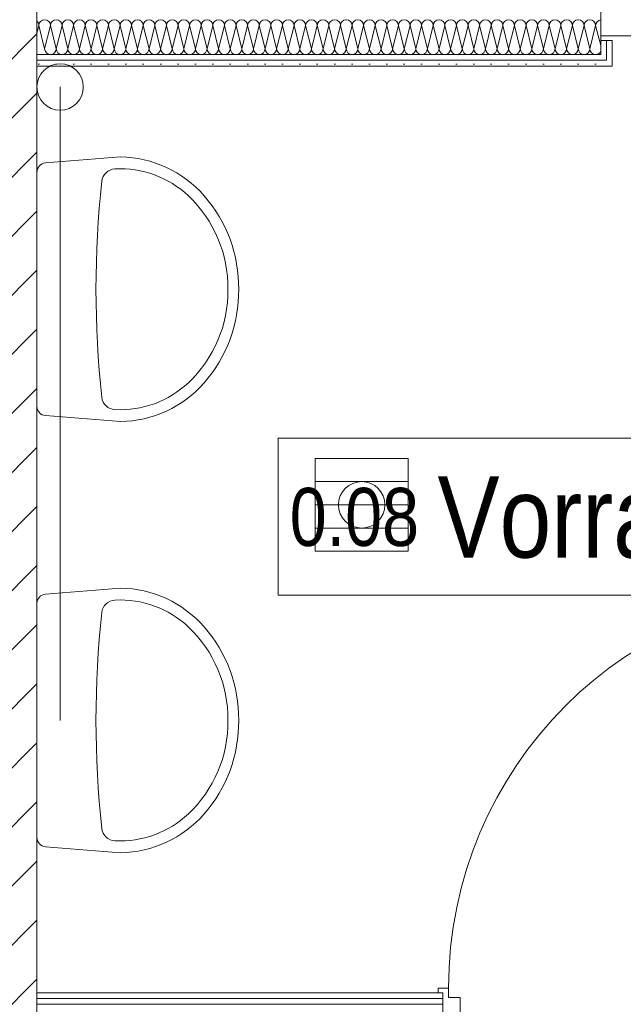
# Model space of a CAD drawing. Header units: metres. Extents: x -79 to 740, y -195 to 69.
# Tile 269 of 306: x 29.85 to 31.15, y 48.41 to 50.53. Entities that reach past the tile are written whole.
import ezdxf

# ---------------------------------------------------------------- set-up
doc = ezdxf.new("R2010")
doc.units = ezdxf.units.M
doc.header["$MEASUREMENT"] = 0
for name, color, linetype in [('10 Wand außen', 7, 'Continuous'), ('10 Wand innen', 7, 'Continuous'), ('50 Möblierung', 7, 'Continuous'), ('50 Sanitäreinrichtung', 7, 'Continuous'), ('70 Entwässerung_Schmutzwasser', 7, 'Continuous'), ('80 Raum 50stel', 7, 'Continuous')]:
    doc.layers.add(name, color=color, linetype=linetype)
doc.styles.add('ERSTELLTER_STIL_2', font='ARIALN.TTF')
pattern_1 = [(0, (0, 0), (0, 0.0375), [0, -0.0375])]

# ---------------------------------------------------------------- blocks, each defined once
blk = doc.blocks.new('*X41')
at = {"layer": '10 Wand innen', "color": 250, "linetype": 'Continuous', "lineweight": 18, "true_color": 0x1f1f1f}
for p, q in [((29.8833, 50.504), (29.8875, 50.5207)), ((29.9, 50.4707), (29.8875, 50.5207)), ((29.9, 50.4707), (29.9125, 50.5207)), ((29.925, 50.4707), (29.9125, 50.5207)), ((29.925, 50.4707), (29.9375, 50.5207)), ((29.95, 50.4707), (29.9375, 50.5207)), ((29.95, 50.4707), (29.9625, 50.5207)), ((29.975, 50.4707), (29.9625, 50.5207)), ((29.975, 50.4707), (29.9875, 50.5207)), ((30, 50.4707), (29.9875, 50.5207)), ((30, 50.4707), (30.0125, 50.5207)), ((30.025, 50.4707), (30.0125, 50.5207)), ((30.025, 50.4707), (30.0375, 50.5207)), ((30.05, 50.4707), (30.0375, 50.5207)), ((30.05, 50.4707), (30.0625, 50.5207)), ((30.075, 50.4707), (30.0625, 50.5207)), ((30.075, 50.4707), (30.0875, 50.5207)), ((30.1, 50.4707), (30.0875, 50.5207)), ((30.1, 50.4707), (30.1125, 50.5207)), ((30.125, 50.4707), (30.1125, 50.5207)), ((30.125, 50.4707), (30.1375, 50.5207)), ((30.15, 50.4707), (30.1375, 50.5207)), ((30.15, 50.4707), (30.1625, 50.5207)), ((30.175, 50.4707), (30.1625, 50.5207)), ((30.175, 50.4707), (30.1875, 50.5207)), ((30.2, 50.4707), (30.1875, 50.5207)), ((30.2, 50.4707), (30.2125, 50.5207)), ((30.225, 50.4707), (30.2125, 50.5207)), ((30.225, 50.4707), (30.2375, 50.5207)), ((30.25, 50.4707), (30.2375, 50.5207)), ((30.25, 50.4707), (30.2625, 50.5207)), ((30.275, 50.4707), (30.2625, 50.5207)), ((30.275, 50.4707), (30.2875, 50.5207)), ((30.3, 50.4707), (30.2875, 50.5207)), ((30.3, 50.4707), (30.3125, 50.5207)), ((30.325, 50.4707), (30.3125, 50.5207)), ((30.325, 50.4707), (30.3375, 50.5207)), ((30.35, 50.4707), (30.3375, 50.5207)), ((30.35, 50.4707), (30.3625, 50.5207)), ((30.375, 50.4707), (30.3625, 50.5207)), ((30.375, 50.4707), (30.3875, 50.5207)), ((30.4, 50.4707), (30.3875, 50.5207)), ((30.4, 50.4707), (30.4125, 50.5207)), ((30.425, 50.4707), (30.4125, 50.5207)), ((30.425, 50.4707), (30.4375, 50.5207)), ((30.45, 50.4707), (30.4375, 50.5207)), ((30.45, 50.4707), (30.4625, 50.5207)), ((30.475, 50.4707), (30.4625, 50.5207)), ((30.475, 50.4707), (30.4875, 50.5207)), ((30.5, 50.4707), (30.4875, 50.5207)), ((30.5, 50.4707), (30.5125, 50.5207)), ((30.525, 50.4707), (30.5125, 50.5207)), ((30.525, 50.4707), (30.5375, 50.5207)), ((30.55, 50.4707), (30.5375, 50.5207)), ((30.55, 50.4707), (30.5625, 50.5207)), ((30.575, 50.4707), (30.5625, 50.5207)), ((30.575, 50.4707), (30.5875, 50.5207)), ((30.6, 50.4707), (30.5875, 50.5207)), ((30.6, 50.4707), (30.6125, 50.5207)), ((30.625, 50.4707), (30.6125, 50.5207)), ((30.625, 50.4707), (30.6375, 50.5207)), ((30.65, 50.4707), (30.6375, 50.5207)), ((30.65, 50.4707), (30.6625, 50.5207)), ((30.675, 50.4707), (30.6625, 50.5207)), ((30.675, 50.4707), (30.6875, 50.5207)), ((30.7, 50.4707), (30.6875, 50.5207)), ((30.7, 50.4707), (30.7125, 50.5207)), ((30.725, 50.4707), (30.7125, 50.5207)), ((30.725, 50.4707), (30.7375, 50.5207)), ((30.75, 50.4707), (30.7375, 50.5207)), ((30.75, 50.4707), (30.7625, 50.5207)), ((30.775, 50.4707), (30.7625, 50.5207)), ((30.775, 50.4707), (30.7875, 50.5207)), ((30.8, 50.4707), (30.7875, 50.5207)), ((30.8, 50.4707), (30.8125, 50.5207)), ((30.825, 50.4707), (30.8125, 50.5207)), ((30.825, 50.4707), (30.8375, 50.5207)), ((30.85, 50.4707), (30.8375, 50.5207)), ((30.85, 50.4707), (30.8625, 50.5207)), ((30.875, 50.4707), (30.8625, 50.5207)), ((30.875, 50.4707), (30.8875, 50.5207)), ((30.9, 50.4707), (30.8875, 50.5207)), ((30.9, 50.4707), (30.9125, 50.5207)), ((30.925, 50.4707), (30.9125, 50.5207)), ((30.925, 50.4707), (30.9375, 50.5207)), ((30.95, 50.4707), (30.9375, 50.5207)), ((30.95, 50.4707), (30.9625, 50.5207)), ((30.975, 50.4707), (30.9625, 50.5207)), ((30.975, 50.4707), (30.9875, 50.5207)), ((31, 50.4707), (30.9875, 50.5207)), ((31, 50.4707), (31.0125, 50.5207)), ((31.025, 50.4707), (31.0125, 50.5207)), ((31.025, 50.4707), (31.0375, 50.5207)), ((31.05, 50.4707), (31.0375, 50.5207)), ((31.05, 50.4707), (31.0625, 50.5207)), ((31.075, 50.4707), (31.0625, 50.5207)), ((31.075, 50.4707), (31.0875, 50.5207)), ((31.0984, 50.4773), (31.0875, 50.5207))]:
    blk.add_line(p, q, dxfattribs=at)
for centre, start, end in [((29.875, 50.5207), 0, 48.2393), ((29.9, 50.5207), 90, 180), ((29.9, 50.5207), 0, 90), ((29.925, 50.5207), 90, 180), ((29.925, 50.5207), 0, 90), ((29.95, 50.5207), 90, 180), ((29.95, 50.5207), 0, 90), ((29.975, 50.5207), 90, 180), ((29.975, 50.5207), 0, 90), ((30, 50.5207), 90, 180), ((30, 50.5207), 0, 90), ((30.025, 50.5207), 90, 180), ((30.025, 50.5207), 0, 90), ((30.05, 50.5207), 90, 180), ((30.05, 50.5207), 0, 90), ((30.075, 50.5207), 90, 180), ((30.075, 50.5207), 0, 90), ((30.1, 50.5207), 90, 180), ((30.1, 50.5207), 0, 90), ((30.125, 50.5207), 90, 180), ((30.125, 50.5207), 0, 90), ((30.15, 50.5207), 90, 180), ((30.15, 50.5207), 0, 90), ((30.175, 50.5207), 90, 180), ((30.175, 50.5207), 0, 90), ((30.2, 50.5207), 90, 180), ((30.2, 50.5207), 0, 90), ((30.225, 50.5207), 90, 180), ((30.225, 50.5207), 0, 90), ((30.25, 50.5207), 90, 180), ((30.25, 50.5207), 0, 90), ((30.275, 50.5207), 90, 180), ((30.275, 50.5207), 0, 90), ((30.3, 50.5207), 90, 180), ((30.3, 50.5207), 0, 90), ((30.325, 50.5207), 90, 180), ((30.325, 50.5207), 0, 90), ((30.35, 50.5207), 90, 180), ((30.35, 50.5207), 0, 90), ((30.375, 50.5207), 90, 180), ((30.375, 50.5207), 0, 90), ((30.4, 50.5207), 90, 180), ((30.4, 50.5207), 0, 90), ((30.425, 50.5207), 90, 180), ((30.425, 50.5207), 0, 90), ((30.45, 50.5207), 90, 180), ((30.45, 50.5207), 0, 90), ((30.475, 50.5207), 90, 180), ((30.475, 50.5207), 0, 90), ((30.5, 50.5207), 90, 180), ((30.5, 50.5207), 0, 90), ((30.525, 50.5207), 90, 180), ((30.525, 50.5207), 0, 90), ((30.55, 50.5207), 90, 180), ((30.55, 50.5207), 0, 90), ((30.575, 50.5207), 90, 180), ((30.575, 50.5207), 0, 90), ((30.6, 50.5207), 90, 180), ((30.6, 50.5207), 0, 90), ((30.625, 50.5207), 90, 180), ((30.625, 50.5207), 0, 90), ((30.65, 50.5207), 90, 180), ((30.65, 50.5207), 0, 90), ((30.675, 50.5207), 90, 180), ((30.675, 50.5207), 0, 90), ((30.7, 50.5207), 90, 180), ((30.7, 50.5207), 0, 90), ((30.725, 50.5207), 90, 180), ((30.725, 50.5207), 0, 90), ((30.75, 50.5207), 90, 180), ((30.75, 50.5207), 0, 90), ((30.775, 50.5207), 90, 180), ((30.775, 50.5207), 0, 90), ((30.8, 50.5207), 90, 180), ((30.8, 50.5207), 0, 90), ((30.825, 50.5207), 90, 180), ((30.825, 50.5207), 0, 90), ((30.85, 50.5207), 90, 180), ((30.85, 50.5207), 0, 90), ((30.875, 50.5207), 90, 180), ((30.875, 50.5207), 0, 90), ((30.9, 50.5207), 90, 180), ((30.9, 50.5207), 0, 90), ((30.925, 50.5207), 90, 180), ((30.925, 50.5207), 0, 90), ((30.95, 50.5207), 90, 180), ((30.95, 50.5207), 0, 90), ((30.975, 50.5207), 90, 180), ((30.975, 50.5207), 0, 90), ((31, 50.5207), 90, 180), ((31, 50.5207), 0, 90), ((31.025, 50.5207), 90, 180), ((31.025, 50.5207), 0, 90), ((31.05, 50.5207), 90, 180), ((31.05, 50.5207), 0, 90), ((31.075, 50.5207), 90, 180), ((31.075, 50.5207), 0, 90), ((31.1, 50.5207), 97.5604, 180), ((29.9125, 50.4707), 180, 270), ((29.9125, 50.4707), 270, 0), ((29.9375, 50.4707), 180, 270), ((29.9375, 50.4707), 270, 0), ((29.9625, 50.4707), 180, 270), ((29.9625, 50.4707), 270, 0), ((29.9875, 50.4707), 180, 270), ((29.9875, 50.4707), 270, 0), ((30.0125, 50.4707), 180, 270), ((30.0125, 50.4707), 270, 0), ((30.0375, 50.4707), 180, 270), ((30.0375, 50.4707), 270, 0), ((30.0625, 50.4707), 180, 270), ((30.0625, 50.4707), 270, 0), ((30.0875, 50.4707), 180, 270), ((30.0875, 50.4707), 270, 0), ((30.1125, 50.4707), 180, 270), ((30.1125, 50.4707), 270, 0), ((30.1375, 50.4707), 180, 270), ((30.1375, 50.4707), 270, 0), ((30.1625, 50.4707), 180, 270), ((30.1625, 50.4707), 270, 0), ((30.1875, 50.4707), 180, 270), ((30.1875, 50.4707), 270, 0), ((30.2125, 50.4707), 180, 270), ((30.2125, 50.4707), 270, 0), ((30.2375, 50.4707), 180, 270), ((30.2375, 50.4707), 270, 0), ((30.2625, 50.4707), 180, 270), ((30.2625, 50.4707), 270, 0), ((30.2875, 50.4707), 180, 270), ((30.2875, 50.4707), 270, 0), ((30.3125, 50.4707), 180, 270), ((30.3125, 50.4707), 270, 0), ((30.3375, 50.4707), 180, 270), ((30.3375, 50.4707), 270, 0), ((30.3625, 50.4707), 180, 270), ((30.3625, 50.4707), 270, 0), ((30.3875, 50.4707), 180, 270), ((30.3875, 50.4707), 270, 0), ((30.4125, 50.4707), 180, 270), ((30.4125, 50.4707), 270, 0), ((30.4375, 50.4707), 180, 270), ((30.4375, 50.4707), 270, 0), ((30.4625, 50.4707), 180, 270), ((30.4625, 50.4707), 270, 0), ((30.4875, 50.4707), 180, 270), ((30.4875, 50.4707), 270, 0), ((30.5125, 50.4707), 180, 270), ((30.5125, 50.4707), 270, 0), ((30.5375, 50.4707), 180, 270), ((30.5375, 50.4707), 270, 0), ((30.5625, 50.4707), 180, 270), ((30.5625, 50.4707), 270, 0), ((30.5875, 50.4707), 180, 270), ((30.5875, 50.4707), 270, 0), ((30.6125, 50.4707), 180, 270), ((30.6125, 50.4707), 270, 0), ((30.6375, 50.4707), 180, 270), ((30.6375, 50.4707), 270, 0), ((30.6625, 50.4707), 180, 270), ((30.6625, 50.4707), 270, 0), ((30.6875, 50.4707), 180, 270), ((30.6875, 50.4707), 270, 0), ((30.7125, 50.4707), 180, 270), ((30.7125, 50.4707), 270, 0), ((30.7375, 50.4707), 180, 270), ((30.7375, 50.4707), 270, 0), ((30.7625, 50.4707), 180, 270), ((30.7625, 50.4707), 270, 0), ((30.7875, 50.4707), 180, 270), ((30.7875, 50.4707), 270, 0), ((30.8125, 50.4707), 180, 270), ((30.8125, 50.4707), 270, 0), ((30.8375, 50.4707), 180, 270), ((30.8375, 50.4707), 270, 0), ((30.8625, 50.4707), 180, 270), ((30.8625, 50.4707), 270, 0), ((30.8875, 50.4707), 180, 270), ((30.8875, 50.4707), 270, 0), ((30.9125, 50.4707), 180, 270), ((30.9125, 50.4707), 270, 0), ((30.9375, 50.4707), 180, 270), ((30.9375, 50.4707), 270, 0), ((30.9625, 50.4707), 180, 270), ((30.9625, 50.4707), 270, 0), ((30.9875, 50.4707), 180, 270), ((30.9875, 50.4707), 270, 0), ((31.0125, 50.4707), 180, 270), ((31.0125, 50.4707), 270, 0), ((31.0375, 50.4707), 180, 270), ((31.0375, 50.4707), 270, 0), ((31.0625, 50.4707), 180, 270), ((31.0625, 50.4707), 270, 0), ((31.0875, 50.4707), 180, 270), ((29.8875, 50.4707), 250.4895, 270), ((31.0875, 50.4707), 270, 330.2766)]:
    blk.add_arc(centre, 0.0125, start, end, dxfattribs=at)
blk = doc.blocks.new('Blockrahmentür 1-Fl 27_12')
at = {"layer": '10 Wand innen', "color": 7, "linetype": 'Continuous', "lineweight": 13}
for p, q in [((0.3, 0.01), (0.3, 0.61)), ((-0.3, 0.01), (-0.385, 0.01)), ((-0.385, 0.01), (-0.385, 0)), ((-0.385, 0), (-0.375, 0)), ((-0.375, 0), (-0.375, -0.06)), ((-0.375, 0), (-0.375, -0.0125)), ((-0.375, 0), (-0.375, -0.0125)), ((-0.3, -0.01), (-0.3, 0.01)), ((0.3, -0.01), (0.3, 0.01)), ((0.3, 0.01), (0.385, 0.01)), ((0.385, 0), (0.375, 0)), ((0.375, 0), (0.375, -0.06)), ((0.375, 0), (0.375, -0.0125)), ((0.375, 0), (0.375, -0.0125)), ((0.385, 0.01), (0.385, 0)), ((-0.375, -0.0125), (-0.375, -0.025)), ((-0.375, -0.0125), (-0.375, -0.025)), ((-0.275, -0.01), (-0.3, -0.01)), ((-0.275, -0.06), (-0.275, -0.01)), ((0.275, -0.06), (0.275, -0.01)), ((0.275, -0.01), (0.3, -0.01)), ((0.375, -0.0125), (0.375, -0.025)), ((0.375, -0.0125), (0.375, -0.025)), ((-0.375, -0.025), (-0.375, -0.07)), ((-0.375, -0.025), (-0.375, -0.07)), ((0.375, -0.025), (0.375, -0.07)), ((0.375, -0.025), (0.375, -0.07)), ((-0.375, -0.06), (-0.275, -0.06)), ((0.375, -0.06), (0.275, -0.06)), ((-0.35, -0.07), (-0.35, -0.125)), ((0.35, -0.07), (0.35, -0.125)), ((-0.375, -0.125), (-0.35, -0.125)), ((0.375, -0.125), (0.35, -0.125))]:
    blk.add_line(p, q, dxfattribs=at)
at = {"layer": '10 Wand innen', "color": 7, "linetype": 'Continuous', "lineweight": 9}
blk.add_arc((0.3, 0.01), 0.6, 90, 180, dxfattribs=at)
blk = doc.blocks.new('Blockrahmentür 1-Fl 27_14')
at = {"layer": '10 Wand innen', "color": 7, "linetype": 'Continuous', "lineweight": 13}
for p, q in [((0.43, -0.01), (0.43, 0.85)), ((-0.43, -0.01), (-0.4525, -0.01)), ((-0.4525, -0.01), (-0.4525, -0.02)), ((-0.4525, -0.02), (-0.4425, -0.02)), ((-0.4425, -0.02), (-0.4425, -0.145)), ((-0.4425, -0.0325), (-0.4425, -0.02)), ((-0.4425, -0.0325), (-0.4425, -0.02)), ((-0.43, -0.03), (-0.43, -0.01)), ((0.43, -0.03), (0.43, -0.01)), ((0.43, -0.01), (0.4525, -0.01)), ((0.4525, -0.02), (0.4425, -0.02)), ((0.4425, -0.02), (0.4425, -0.145)), ((0.4425, -0.0325), (0.4425, -0.02)), ((0.4425, -0.0325), (0.4425, -0.02)), ((0.4525, -0.01), (0.4525, -0.02)), ((-0.4425, -0.045), (-0.4425, -0.0325)), ((-0.4425, -0.045), (-0.4425, -0.0325)), ((-0.405, -0.03), (-0.43, -0.03)), ((-0.405, -0.155), (-0.405, -0.03)), ((0.405, -0.155), (0.405, -0.03)), ((0.405, -0.03), (0.43, -0.03)), ((0.4425, -0.045), (0.4425, -0.0325)), ((0.4425, -0.045), (0.4425, -0.0325)), ((-0.4425, -0.12), (-0.4425, -0.045)), ((-0.4425, -0.12), (-0.4425, -0.045)), ((0.4425, -0.12), (0.4425, -0.045)), ((0.4425, -0.12), (0.4425, -0.045)), ((-0.4425, -0.1325), (-0.4425, -0.12)), ((-0.4425, -0.1325), (-0.4425, -0.12)), ((0.4425, -0.1325), (0.4425, -0.12)), ((0.4425, -0.1325), (0.4425, -0.12)), ((-0.4425, -0.145), (-0.4525, -0.145)), ((-0.4525, -0.145), (-0.4525, -0.155)), ((-0.4425, -0.145), (-0.4425, -0.1325)), ((-0.4425, -0.145), (-0.4425, -0.1325)), ((0.4425, -0.145), (0.4425, -0.1325)), ((0.4425, -0.145), (0.4425, -0.1325)), ((0.4425, -0.145), (0.4525, -0.145)), ((0.4525, -0.145), (0.4525, -0.155)), ((-0.4525, -0.155), (-0.405, -0.155)), ((0.4525, -0.155), (0.405, -0.155))]:
    blk.add_line(p, q, dxfattribs=at)
at = {"layer": '10 Wand innen', "color": 7, "linetype": 'Continuous', "lineweight": 9}
blk.add_arc((0.43, -0.01), 0.86, 90, 180, dxfattribs=at)
blk = doc.blocks.new('Waschbecken 03 27')
at = {"layer": '50 Sanitäreinrichtung', "color": 7, "linetype": 'Continuous', "lineweight": 9, "flags": 128}
blk.add_lwpolyline([(0, -0.255, 0.184528), (0.2015, -0.1803, 0.213377), (0.285, 0), (0.2722, 0.1616, 0.391259), (0.2523, 0.18), (-0.2523, 0.18, 0.391259), (-0.2722, 0.1616), (-0.285, 0, 0.213377), (-0.2015, -0.1803, 0.184528)], format="xyb", close=True, dxfattribs=at)
at = {"layer": '50 Sanitäreinrichtung', "color": 7, "linetype": 'Continuous', "lineweight": 9}
for centre, radius, start, end in [((0, -2.1161), 2.1688, 83.8427, 96.1573), ((-0.2294, 0.0103), 0.03, 96.1573, 177.0495), ((0.2294, 0.0103), 0.03, 2.949, 83.8427), ((-0.0445, 0.0008), 0.2151, 177.0495, 223.1994), ((0.0445, 0.0008), 0.2152, 316.7476, 2.949), ((-0.0039, 0.0399), 0.2715, 223.358, 270.7202), ((0.0039, 0.04), 0.2716, 269.1909, 316.5918)]:
    blk.add_arc(centre, radius, start, end, dxfattribs=at)
blk = doc.blocks.new('Bodenablauf 27[48]_1', base_point=(30.5833, 49.488))
at = {"layer": '50 Möblierung', "color": 8, "linetype": 'Continuous', "lineweight": 18}
for p, q in [((30.4833, 49.388), (30.4833, 49.588)), ((30.4833, 49.588), (30.6833, 49.588)), ((30.6833, 49.588), (30.6833, 49.388)), ((30.6833, 49.538), (30.4833, 49.538)), ((30.4833, 49.488), (30.6833, 49.488)), ((30.6833, 49.438), (30.4833, 49.438)), ((30.6833, 49.388), (30.4833, 49.388))]:
    blk.add_line(p, q, dxfattribs=at)

msp = doc.modelspace()

# ---------------------------------------------------------------- hatches: boundary and pattern name
at = {"layer": '10 Wand außen', "linetype": 'Continuous', "lineweight": 18, "true_color": 0x1f1f1f}
h = msp.add_hatch(dxfattribs=at)
h.set_pattern_fill('Mauerziegel_0001', color=250, style=0, pattern_type=2)
h.set_pattern_definition([(45, (0, 0), (-0.06363961, 0.06363961), [])])
h.paths.add_polyline_path([(29.8833, 47.1919), (29.8833, 54.8019), (29.6433, 54.8019), (29.6433, 47.1919)])
at = {"layer": '10 Wand innen', "linetype": 'Continuous', "lineweight": 18, "true_color": 0x1f1f1f}
h = msp.add_hatch(dxfattribs=at)
h.set_pattern_fill('Gipskarton_0001', color=250, style=0, pattern_type=2)
h.set_pattern_definition(pattern_1)
h.paths.add_polyline_path([(31.1109, 50.4457), (31.1109, 50.4882), (31.0984, 50.4882), (31.0984, 50.4582), (31.0984, 50.4457)])
h = msp.add_hatch(dxfattribs=at)
h.set_pattern_fill('Gipskarton_0001', color=250, style=0, pattern_type=2)
h.set_pattern_definition(pattern_1)
h.paths.add_polyline_path([(31.1234, 50.4332), (31.1234, 50.4882), (31.1109, 50.4882), (31.1109, 50.4457), (31.0984, 50.4457), (31.0984, 50.4332)])
h = msp.add_hatch(dxfattribs=at)
h.set_pattern_fill('Gipskarton_0001', color=250, style=0, pattern_type=2)
h.set_pattern_definition(pattern_1)
h.paths.add_polyline_path([(31.0984, 50.4582), (29.8833, 50.4582), (29.8833, 50.4457), (31.0984, 50.4457)])
h = msp.add_hatch(dxfattribs=at)
h.set_pattern_fill('Gipskarton_0001', color=250, style=0, pattern_type=2)
h.set_pattern_definition(pattern_1)
h.paths.add_polyline_path([(29.8833, 50.4332), (31.0984, 50.4332), (31.0984, 50.4457), (29.8833, 50.4457)])
h = msp.add_hatch(dxfattribs=at)
h.set_pattern_fill('Gipskarton_0001', color=250, style=0, pattern_type=2)
h.set_pattern_definition(pattern_1)
h.paths.add_polyline_path([(29.8833, 48.4244), (30.758, 48.4244), (30.758, 48.4369), (29.8833, 48.4369)])
h = msp.add_hatch(dxfattribs=at)
h.set_pattern_fill('Gipskarton_0001', color=250, style=0, pattern_type=2)
h.set_pattern_definition(pattern_1)
h.paths.add_polyline_path([(29.8833, 48.4244), (29.8833, 48.4119), (30.758, 48.4119), (30.758, 48.4244)])

# ---------------------------------------------------------------- linework, layer by layer
at = {"layer": '10 Wand außen', "color": 7, "linetype": 'Continuous', "lineweight": 9, "flags": 128}
msp.add_lwpolyline([(29.8833, 46.9519), (29.8833, 54.8019)], dxfattribs=at)
at = {"layer": '10 Wand innen', "color": 7, "linetype": 'Continuous', "lineweight": 13}
for p, q in [((31.0984, 50.5332), (31.0984, 50.4882)), ((31.0984, 50.4882), (31.1109, 50.4882)), ((31.0984, 50.4582), (31.0984, 50.4882)), ((31.1109, 50.4882), (31.1234, 50.4882)), ((31.1109, 50.4457), (31.1109, 50.4882)), ((31.1234, 50.4882), (31.1234, 50.4332)), ((29.8833, 50.4582), (31.0984, 50.4582)), ((29.8833, 50.4457), (31.0984, 50.4457)), ((31.0984, 50.4457), (31.1109, 50.4457)), ((31.0984, 50.4332), (31.1234, 50.4332)), ((30.758, 48.4244), (30.758, 48.4369)), ((30.758, 48.4244), (29.8833, 48.4244)), ((30.758, 48.4119), (29.8833, 48.4119)), ((30.758, 48.4119), (30.758, 48.4244))]:
    msp.add_line(p, q, dxfattribs=at)
at = {"layer": '10 Wand innen', "color": 7, "linetype": 'Continuous', "lineweight": 13, "flags": 128}
for points in [[(29.8833, 50.5582), (29.8833, 50.4332)], [(29.8833, 50.4332), (31.0984, 50.4332)], [(30.758, 48.4369), (29.8833, 48.4369)], [(29.8833, 48.4369), (29.8833, 48.3119)]]:
    msp.add_lwpolyline(points, dxfattribs=at)
at = {"layer": '70 Entwässerung_Schmutzwasser', "color": 7, "linetype": 'Continuous', "lineweight": 9}
msp.add_line((29.9333, 49.0235), (29.9333, 50.3882), dxfattribs=at)
for centre in [(29.9333, 50.3882), (30.5833, 49.488)]:
    msp.add_circle(centre, 0.05, dxfattribs=at)
at = {"layer": '80 Raum 50stel', "color": 8, "linetype": 'Continuous', "lineweight": 18, "flags": 128}
msp.add_lwpolyline([(30.4032, 49.2932), (31.7544, 49.2932), (31.7544, 49.6314), (30.4032, 49.6314), (30.4032, 49.2932)], close=True, dxfattribs=at)

# ---------------------------------------------------------------- block references
at = {"layer": '10 Wand innen', "color": 7, "linetype": 'Continuous', "lineweight": 13}
for name, p in [('Blockrahmentür 1-Fl 27_12', (31.4734, 50.5582)), ('Blockrahmentür 1-Fl 27_14', (31.2005, 48.4569))]:
    msp.add_blockref(name, p, dxfattribs=at)
at = {"layer": '10 Wand innen', "color": 7, "lineweight": 9}
msp.add_blockref('*X41', (0, 0), dxfattribs=at)
at = {"layer": '50 Möblierung', "color": 8, "linetype": 'Continuous', "lineweight": 18}
msp.add_blockref('Bodenablauf 27[48]_1', (30.5833, 49.488), dxfattribs=at)
at = {"layer": '50 Sanitäreinrichtung', "color": 7, "linetype": 'Continuous', "lineweight": 13, "rotation": 89.99999999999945}
for p in [(30.0633, 49.9524), (30.0633, 49.0235)]:
    msp.add_blockref('Waschbecken 03 27', p, dxfattribs=at)

# ---------------------------------------------------------------- texts
at = {"layer": '80 Raum 50stel', "color": 7, "linetype": 'Continuous', "lineweight": 9, "insert": (30.4282, 49.3719), "char_height": 0.125, "attachment_point": 7, "style": 'ERSTELLTER_STIL_2'}
msp.add_mtext('\\A1;{\\pql;\\fArial Narrow|b0|i0|c0|p0;\\W1.000000;0.0\\fArial Narrow|b0|i0|c0|p0;\\W1.000000;8\\fArial Narrow|b0|i0|c0|p0;\\W1.000000; \\fArial Narrow|b0|i0|c0|p0;\\H1.400000x;\\W1.000000;Vorraum H}', dxfattribs=at)

doc.saveas('drawing.dxf')
